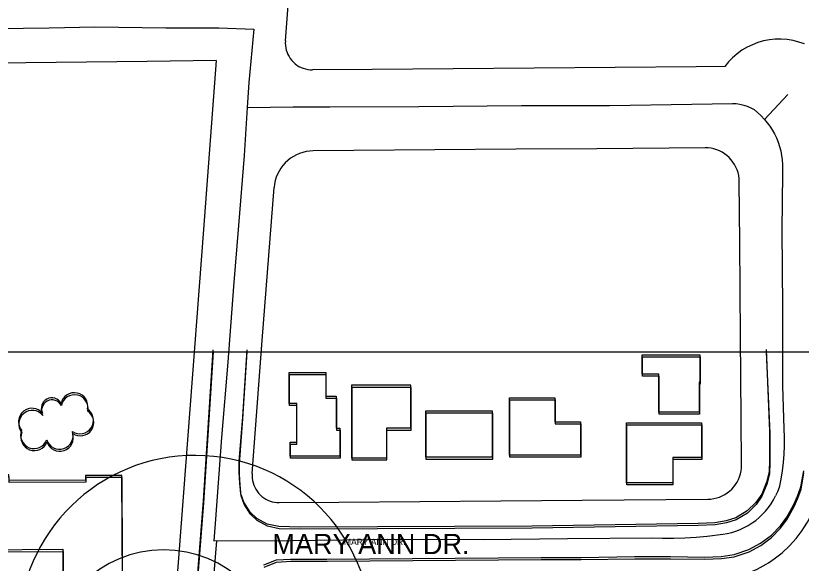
# Model space of a CAD drawing. Extents: x -25029 to 2274964, y -81170 to 687028.
# Drawn here: x 10668 to 11250, y -64905 to -64500 of the extents above; entities that cross this region are included whole.
import ezdxf

# ---------------------------------------------------------------- set-up
doc = ezdxf.new("R2010")
doc.units = 0
for name, color, linetype in [('60', 7, 'Continuous'), ('81911BEA - RW_X_Fee_RW', 7, 'Continuous'), ('AP_X_Lights', 7, 'Continuous'), ('BLDG', 7, 'Continuous'), ('GE_X_CL_2000', 7, 'Continuous'), ('ROAD', 7, 'Continuous'), ('ROAD-NAME', 7, 'Continuous'), ('TI_CCLOGO', 7, 'Continuous'), ('TREES', 7, 'Continuous')]:
    doc.layers.add(name, color=color, linetype=linetype)

msp = doc.modelspace()

# ---------------------------------------------------------------- linework, layer by layer
at = {"layer": '60'}
msp.add_lwpolyline([(10251.64, -64748.36), (15251.64, -64748.36), (15251.64, -68748.36), (10251.64, -68748.36)], close=True, dxfattribs=at)
at = {"layer": '81911BEA - RW_X_Fee_RW'}
for points in [[(10867.96, -64518.19), (10875.52, -64419.81), (10894.56, -64172.18)], [(11252.25, -64520.58), (11248.11, -64519.12), (11243.86, -64518.04), (11239.53, -64517.33), (11235.15, -64517), (11230.76, -64517.05), (11226.39, -64517.5), (11222.08, -64518.32), (11217.85, -64519.52), (11213.75, -64521.08), (11209.8, -64523), (11206.04, -64525.26), (11202.49, -64527.84), (11199.17, -64530.72), (11196.12, -64533.88), (11193.37, -64537.29)], [(10867.96, -64518.19), (10867.9, -64519.93), (10867.99, -64521.67), (10868.24, -64523.39), (10868.63, -64525.09), (10869.17, -64526.75), (10869.86, -64528.35), (10870.68, -64529.89), (10871.62, -64531.35), (10872.7, -64532.72), (10873.89, -64533.99), (10875.18, -64535.16), (10876.57, -64536.21), (10878.05, -64537.13), (10879.6, -64537.92), (10881.22, -64538.57), (10882.88, -64539.08), (10884.59, -64539.45), (10886.32, -64539.66), (10888.06, -64539.72)], [(10816.74, -64532.76), (10765.65, -64533.41), (10720.66, -64533.98), (10675.66, -64534.55), (10625.66, -64535.19), (10580.66, -64535.76), (10535.67, -64536.33), (10490.67, -64536.9), (10480.67, -64537.03), (10445.67, -64537.47), (10400.67, -64538.05), (10355.68, -64538.62), (10310.68, -64539.19), (10263.18, -64539.79)], [(10816.74, -64532.76), (10807.25, -64657.84), (10795.69, -64810.34), (10778.74, -65033.95), (10763.57, -65234.06)], [(11193.37, -64537.29), (11172.23, -64537.46), (11112.23, -64537.94), (11052.23, -64538.42), (10992.23, -64538.89), (10932.23, -64539.37), (10888.06, -64539.72)], [(11178.84, -64597.41), (11098.69, -64598.05), (11038.69, -64598.52), (10978.69, -64599), (10918.7, -64599.48), (10888.54, -64599.72)], [(11204.04, -64622.21), (11203.93, -64620.03), (11203.63, -64617.87), (11203.14, -64615.75), (11202.47, -64613.67), (11201.62, -64611.66), (11200.59, -64609.74), (11199.41, -64607.91), (11198.06, -64606.19), (11196.58, -64604.59), (11194.96, -64603.13), (11193.22, -64601.82), (11191.37, -64600.66), (11189.43, -64599.67), (11187.41, -64598.85), (11185.32, -64598.21), (11183.19, -64597.76), (11181.02, -64597.49), (11178.84, -64597.41)], [(10888.54, -64599.72), (10885.99, -64599.85), (10883.46, -64600.21), (10880.97, -64600.78), (10878.54, -64601.57), (10876.18, -64602.57), (10873.93, -64603.77), (10871.78, -64605.16), (10869.77, -64606.74), (10867.9, -64608.48), (10866.19, -64610.38), (10864.66, -64612.42), (10863.3, -64614.59), (10862.15, -64616.87), (10861.19, -64619.24), (10860.45, -64621.69), (10859.92, -64624.19), (10859.61, -64626.73)], [(10843.34, -64838.39), (10850.9, -64740.02), (10859.61, -64626.73)], [(11205.71, -64832.2), (11205.43, -64797.21), (11204.96, -64737.21), (11204.4, -64667.21), (11204.04, -64622.21)], [(11180.91, -64857.4), (11183.09, -64857.29), (11185.25, -64856.99), (11187.38, -64856.5), (11189.45, -64855.82), (11191.46, -64854.97), (11193.38, -64853.95), (11195.21, -64852.76), (11196.93, -64851.42), (11198.53, -64849.94), (11199.99, -64848.32), (11201.31, -64846.58), (11202.46, -64844.73), (11203.45, -64842.79), (11204.27, -64840.76), (11204.91, -64838.68), (11205.37, -64836.55), (11205.63, -64834.38), (11205.71, -64832.2)], [(11181.39, -64917.4), (11188.79, -64917.01), (11194.07, -64916.28), (11196.14, -64915.99), (11203.36, -64914.33), (11210.42, -64912.04), (11217.25, -64909.15), (11224.03, -64905.52), (11225.67, -64904.46), (11230.02, -64901.64), (11235.87, -64897.08), (11241.29, -64892.03), (11246.26, -64886.52), (11250.73, -64880.6), (11251.95, -64878.65), (11254.66, -64874.32), (11258.03, -64867.71), (11260.82, -64860.84), (11262.99, -64853.75), (11263.3, -64852.29), (11264.54, -64846.5), (11265.45, -64839.14), (11265.71, -64831.73)], [(10843.34, -64838.39), (10843.28, -64840.13), (10843.38, -64841.87), (10843.62, -64843.6), (10844.02, -64845.29), (10844.56, -64846.95), (10845.24, -64848.55), (10846.06, -64850.09), (10847.01, -64851.55), (10848.08, -64852.92), (10849.27, -64854.2), (10850.56, -64855.36), (10851.96, -64856.41), (10853.43, -64857.33), (10854.99, -64858.12), (10856.6, -64858.78), (10858.27, -64859.29), (10859.97, -64859.65), (10861.7, -64859.86), (10863.44, -64859.92)], [(10863.44, -64859.92), (10907.61, -64859.57), (10967.61, -64859.1), (11027.61, -64858.62), (11087.61, -64858.14), (11180.91, -64857.4)]]:
    msp.add_lwpolyline(points, dxfattribs=at)
at = {"layer": 'AP_X_Lights'}
msp.add_line((11222.72, -64576.39), (11240.05, -64557.86), dxfattribs=at)
at = {"layer": 'BLDG'}
for points in [[(11174.86, -64770.83), (11174.38, -64770.83), (11174.39, -64792.99), (11144.44, -64792.99), (11144.43, -64764.78), (11132.13, -64764.78), (11132.13, -64750.56), (11174.86, -64750.56)], [(11175.06, -64772.41), (11174.58, -64772.41), (11174.58, -64794.57), (11144.63, -64794.57), (11144.63, -64766.36), (11132.33, -64766.36), (11132.33, -64752.14), (11175.06, -64752.14)], [(10897.8, -64763.63), (10897.8, -64781.1), (10905.63, -64781.1), (10905.64, -64804.78), (10908.24, -64804.78), (10908.24, -64825.56), (10871.61, -64825.57), (10871.61, -64815.11), (10876.35, -64815.11), (10876.34, -64786.63), (10870.88, -64786.63), (10870.88, -64763.64)], [(10898, -64765.18), (10898, -64782.65), (10905.83, -64782.65), (10905.83, -64806.33), (10908.43, -64806.33), (10908.43, -64827.11), (10871.8, -64827.11), (10871.8, -64816.65), (10876.54, -64816.65), (10876.54, -64788.17), (10871.08, -64788.17), (10871.08, -64765.18)], [(10943, -64826.72), (10943, -64804.68), (10960.92, -64804.68), (10960.91, -64773.14), (10916.92, -64773.14), (10916.93, -64826.72)], [(10943.19, -64828.27), (10943.19, -64806.23), (10961.11, -64806.23), (10961.11, -64774.69), (10917.12, -64774.69), (10917.12, -64828.27)], [(11067.59, -64782.36), (11067.6, -64800.12), (11086.49, -64800.12), (11086.49, -64824.81), (11033.93, -64824.82), (11033.92, -64782.37)], [(11067.79, -64783.93), (11067.79, -64801.69), (11086.68, -64801.69), (11086.68, -64826.38), (11034.12, -64826.38), (11034.12, -64783.93)], [(10971.84, -64826.14), (11021.36, -64826.14), (11021.35, -64792.27), (10971.83, -64792.27)], [(10972.03, -64827.7), (11021.55, -64827.7), (11021.55, -64793.83), (10972.03, -64793.83)], [(11176.05, -64800.92), (11176.05, -64826.46), (11154.77, -64826.46), (11154.77, -64845.27), (11120.61, -64845.28), (11120.61, -64800.93)], [(11176.24, -64802.5), (11176.24, -64828.04), (11154.96, -64828.04), (11154.96, -64846.85), (11120.8, -64846.85), (11120.8, -64802.5)], [(10749.26, -65003.18), (10749.05, -64958.51), (10747.51, -64958.52), (10746.93, -64839.82), (10720.06, -64839.95), (10720.08, -64843.36), (10663.32, -64843.64), (10663.3, -64839.37), (10642.23, -64839.47), (10642.5, -64894.78), (10703.28, -64894.5), (10703.8, -65003.41)], [(10749.43, -65004.71), (10749.22, -64960.04), (10747.68, -64960.05), (10747.12, -64841.35), (10720.25, -64841.48), (10720.27, -64844.89), (10663.51, -64845.16), (10663.49, -64840.89), (10642.42, -64840.99), (10642.68, -64896.3), (10703.46, -64896.02), (10703.97, -65004.93)]]:
    msp.add_lwpolyline(points, close=True, dxfattribs=at)
at = {"layer": 'GE_X_CL_2000'}
for points in [[(10116.24, -64521.63), (10118.38, -64520.25), (10120.62, -64519.06), (10122.96, -64518.08), (10125.38, -64517.3), (10127.86, -64516.73), (10137.77, -64514.83), (10181.48, -64514.99), (10227.44, -64514.88), (10270.69, -64514.01), (10313.74, -64513.57), (10386.08, -64513.51), (10420.73, -64512.93), (10455.7, -64512.01), (10497.36, -64511.65), (10534.34, -64511.25), (10601.58, -64509.67), (10635.95, -64509.41), (10693.04, -64508.52), (10726.9, -64507.84), (10779.37, -64508.57), (10818.62, -64508.55), (10844.69, -64509.61)], [(10844.69, -64509.61), (10840.84, -64549.13), (10839.66, -64567.52)], [(10839.66, -64567.52), (10837.38, -64602.98), (10833.3, -64654.9), (10829.54, -64700.1), (10825.35, -64756.06), (10820.71, -64811.66), (10816.26, -64872.1), (10815.02, -64888.13)], [(10839.66, -64567.52), (10873.61, -64567.01), (10900.98, -64567.07), (10966.84, -64566.87), (11042.92, -64566.19), (11108.09, -64565.97), (11169.03, -64565.16), (11199.01, -64564.55), (11201.81, -64564.68), (11204.59, -64565.09), (11207.33, -64565.74), (11209.99, -64566.64), (11212.56, -64567.78), (11215.01, -64569.17), (11217.62, -64571.3), (11220.09, -64573.59), (11222.72, -64576.39)], [(11222.72, -64576.39), (11226.59, -64581.33), (11228.42, -64584.16), (11230.06, -64587.11), (11231.53, -64590.14), (11232.8, -64593.27), (11233.87, -64596.47), (11234.74, -64599.73), (11235.41, -64603.03), (11235.87, -64606.38), (11236.12, -64609.74), (11236.15, -64613.11), (11235.98, -64616.48), (11235.58, -64658.31), (11236.06, -64715.2), (11236.17, -64773.41), (11236.97, -64805.3), (11237.23, -64811.56), (11237.23, -64817.82), (11236.98, -64824.06), (11236.48, -64830.3), (11235.74, -64836.51), (11234.74, -64842.7), (11233.5, -64848.82), (11232.32, -64851.96), (11230.96, -64855.02)], [(10815.02, -64888.13), (10873.13, -64887.91), (10947.53, -64887.07), (11014.49, -64887.34), (11076.77, -64886.58), (11139.72, -64886.06), (11147.28, -64886.29), (11155.57, -64886.29), (11163.84, -64886.03), (11172.1, -64885.52), (11180.34, -64884.77), (11191.89, -64883.42), (11195.19, -64882.84), (11198.44, -64882.04), (11201.64, -64881.04), (11204.76, -64879.84), (11207.8, -64878.42), (11210.75, -64876.83), (11213.58, -64875.03), (11216.29, -64873.07), (11218.87, -64870.92), (11221.3, -64868.62), (11223.57, -64866.16), (11225.68, -64863.56), (11227.63, -64860.83), (11229.38, -64857.98), (11230.96, -64855.02)], [(10816.96, -64888.26), (10810.15, -64972.93), (10805.47, -65029.99), (10803.49, -65058.6)]]:
    msp.add_lwpolyline(points, dxfattribs=at)
at = {"layer": 'ROAD'}
for points in [[(10814.3, -64746.82), (10807.21, -64858.52), (10803.26, -64908.99), (10792.94, -65040.14), (10783.73, -65159.28), (10779.13, -65218.82), (10777.77, -65228.5), (10775.26, -65235.67), (10770.32, -65241.88), (10765.21, -65245.84), (10759.86, -65248.79), (10756.09, -65249.81), (10731.8, -65250.69), (10679.6, -65251.17), (10578.89, -65251.35), (10459.78, -65251.6), (10340.48, -65252.59), (10251.5, -65253.08)], [(10814.5, -64748.36), (10807.4, -64860.06), (10803.44, -64910.53), (10793.1, -65041.67), (10783.88, -65160.81), (10779.27, -65220.35), (10777.91, -65230.03), (10775.4, -65237.2), (10770.46, -65243.41), (10765.35, -65247.37), (10760, -65250.32), (10756.23, -65251.34), (10731.94, -65252.22), (10679.74, -65252.69), (10579.03, -65252.86), (10459.92, -65253.09), (10340.62, -65254.07), (10251.64, -65254.55)], [(11223.89, -64746.77), (11226.57, -64807.16), (11226.54, -64828.5), (11226.14, -64837.01), (11224.18, -64844.75), (11220.65, -64853.66), (11216.39, -64859.76), (11209.88, -64866.15), (11201.57, -64871.13), (11194.47, -64873.44), (11185.96, -64874.91), (11173.56, -64875.41), (11050.56, -64877.3), (10878.81, -64878.03), (10863.16, -64877.74), (10854.55, -64875.9), (10846.94, -64871.7), (10841.98, -64867.08), (10837.24, -64859.52), (10835.05, -64853.36), (10834.25, -64845.59), (10833.71, -64837.33), (10833.73, -64829.63), (10836.38, -64796.36), (10839.58, -64746.82)], [(11224.09, -64748.36), (11226.76, -64808.75), (11226.73, -64830.09), (11226.33, -64838.6), (11224.37, -64846.34), (11220.84, -64855.25), (11216.58, -64861.35), (11210.07, -64867.73), (11201.76, -64872.71), (11194.66, -64875.02), (11186.14, -64876.49), (11173.74, -64876.99), (11050.74, -64878.87), (10878.99, -64879.57), (10863.34, -64879.28), (10854.73, -64877.44), (10847.13, -64873.24), (10842.17, -64868.62), (10837.43, -64861.06), (10835.24, -64854.9), (10834.44, -64847.13), (10833.9, -64838.87), (10833.92, -64831.17), (10836.57, -64797.9), (10839.78, -64748.36)], [(10851.99, -64906.11), (10861.29, -64902.39), (10871.81, -64901.74), (10898.66, -64901.69), (11057.08, -64900.53), (11086.93, -64900.52), (11126.56, -64899.92), (11153.16, -64899.93), (11178.31, -64900.25), (11190.77, -64899.75), (11200.18, -64898.4), (11211.17, -64894.75), (11219.79, -64890.08), (11227.86, -64884.09), (11234.5, -64877.15), (11239.38, -64870.69), (11244.42, -64861.29), (11247.29, -64855.19), (11249.74, -64848.33), (11251.8, -64836.39)], [(10852.17, -64907.65), (10861.47, -64903.93), (10871.99, -64903.28), (10898.84, -64903.24), (11057.26, -64902.1), (11087.11, -64902.09), (11126.74, -64901.49), (11153.34, -64901.51), (11178.49, -64901.83), (11190.95, -64901.33), (11200.36, -64899.98), (11211.35, -64896.34), (11219.97, -64891.67), (11228.04, -64885.68), (11234.68, -64878.74), (11239.57, -64872.28), (11244.61, -64862.88), (11247.48, -64856.78), (11249.93, -64849.92), (11251.99, -64837.98)]]:
    msp.add_lwpolyline(points, dxfattribs=at)
at = {"layer": 'TI_CCLOGO'}
for centre, radius, start, end in [((10800.99, -64955.89), 130.87, 0.38547, 178.99078), ((10777.9, -64980.41), 85.54, 1.57689, 267.26125)]:
    msp.add_arc(centre, radius, start, end, dxfattribs=at)
at = {"layer": 'TREES'}
for centre, radius, start, end in [((10711.69, -64788.66), 10, 347.87355, 167.87355), ((10695.02, -64790.21), 7.8, 27.91896, 207.91896), ((10695.21, -64791.74), 7.8, 27.91196, 207.91196), ((10711.88, -64790.19), 10, 347.86655, 167.86655), ((10680.34, -64800.14), 10, 38.86701, 218.86701), ((10680.53, -64801.67), 10, 38.86001, 218.86001), ((10715.87, -64799.05), 10, 235.96798, 55.96798), ((10716.06, -64800.58), 10, 235.96098, 55.96098), ((10681.9, -64809.97), 10, 159.2002, 339.2002), ((10682.09, -64811.49), 10, 159.1932, 339.1932), ((10700.76, -64810.43), 10, 198.00191, 18.00191), ((10700.95, -64811.95), 10, 197.99491, 17.99491)]:
    msp.add_arc(centre, radius, start, end, dxfattribs=at)

# ---------------------------------------------------------------- texts
at = {"layer": 'ROAD-NAME'}
msp.add_text('MARY ANN DR.', height=15, dxfattribs=at).set_placement((10858.34, -64898.07))
msp.add_text('MARY ANN DR.', height=4.68, rotation=0.007, dxfattribs=at).set_placement((10911.42, -64891.36))

doc.saveas('drawing.dxf')
